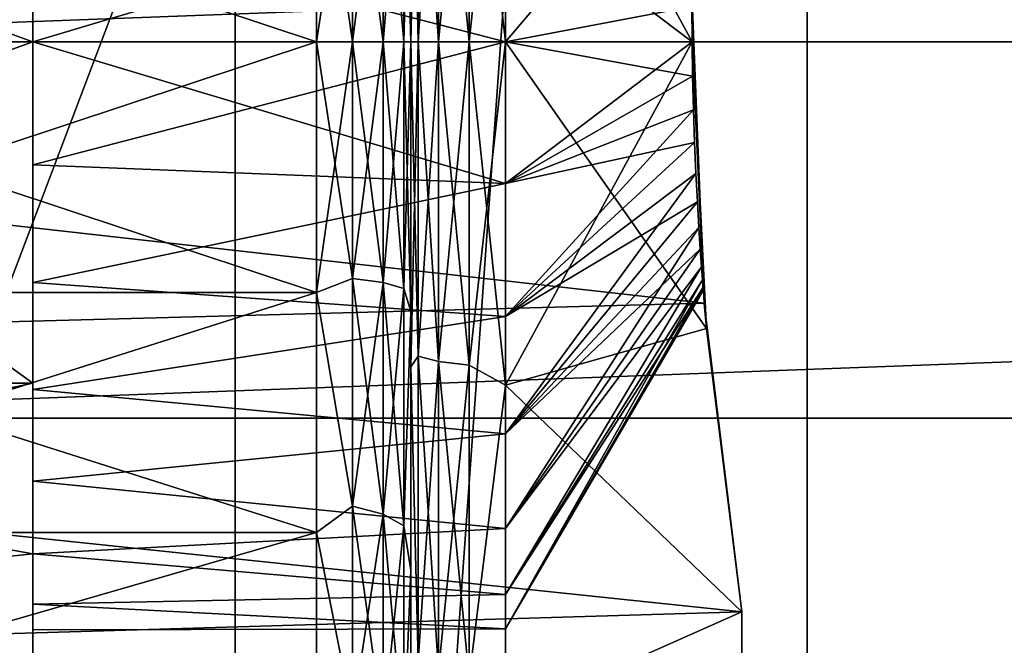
# Model space of a CAD drawing. Header units: metres. Extents: x -109 to 109, y -19 to 107.
# Tile 270 of 315: x 66.97 to 69.06, y 11.95 to 13.27. Entities that reach past the tile are written whole.
import ezdxf

# ---------------------------------------------------------------- set-up
doc = ezdxf.new("R2010")
doc.units = ezdxf.units.M
doc.layers.add('solid_21_412_310_XXX', color=7, linetype='CONTINUOUS')

msp = doc.modelspace()

# ---------------------------------------------------------------- linework, layer by layer
at = {"layer": 'solid_21_412_310_XXX'}
for points in [[(68.638618, 4.159486, 40.355), (68.638535, 22.292078, 40.355), (70.009521, 23.319054, 40.355)], [(70.009583, 3.132544, 40.355), (68.638618, 4.159486, 40.355), (70.009521, 23.319054, 40.355)], [(67.42791, 5.37108, 40.355), (67.427818, 21.080446, 40.355), (68.638535, 22.292078, 40.355)], [(68.638618, 4.159486, 40.355), (67.42791, 5.37108, 40.355), (68.638535, 22.292078, 40.355)], [(66.401894, 6.742917, 40.355), (66.89032, 20.412882, 40.355), (67.427818, 21.080446, 40.355)], [(67.42791, 5.37108, 40.355), (66.401894, 6.742917, 40.355), (67.427818, 21.080446, 40.355)], [(62.498146, 0.965167, -16.322948), (66.24247, 20.753584, -15.991887), (68.189705, 20.519022, -15.812044)], [(62.498146, 0.965167, -16.322948), (68.189705, 20.519022, -15.812044), (69.833221, 20.320616, -15.656162)], [(71.36982, 0.982973, -15.507031), (62.498146, 0.965167, -16.322948), (69.833221, 20.320616, -15.656162)], [(108.099518, 15.000281, 71.355003), (44.850693, 13.225817, 71.355003), (108.149307, 13.225817, 71.355003)], [(108.099518, 15.000281, 71.355003), (44.900478, 15.000278, 71.355003), (44.850693, 13.225817, 71.355003)], [(65.884048, 14.021696, 39.855), (65.854248, 13.225844, 39.855), (87.115952, 14.021641, 39.855)], [(65.854248, 13.225844, 39.855), (87.145752, 13.225789, 39.855), (87.115952, 14.021641, 39.855)], [(67, 12.504129, 54.605), (65, 13.947505, 54.605), (65, 12.504129, 54.605)], [(67, 13.225817, 54.605), (65, 13.947505, 54.605), (67, 12.504129, 54.605)], [(67, 13.225817, 54.605), (67, 13.947505, 54.605), (65, 13.947505, 54.605)], [(67, 13.947505, 57.105), (65, 12.504129, 57.105), (65, 13.947505, 57.105)], [(67, 13.225817, 57.105), (65, 12.504129, 57.105), (67, 13.947505, 57.105)], [(67, 13.485696, 57.077686), (67, 13.225817, 57.105), (67, 13.947505, 57.105)], [(67, 13.485696, 54.632313), (67, 13.947505, 54.605), (67, 13.225817, 54.605)], [(68, 13.951628, 51.972256), (68, 13.225817, 51.904999), (67.923462, 13.909083, 51.980003)], [(68, 13.951628, 59.737743), (67.923462, 13.225817, 59.789776), (68, 13.225817, 59.805)], [(68, 13.951628, 59.737743), (67.923462, 13.909083, 59.729996), (67.923462, 13.225817, 59.789776)], [(68, 13.951628, 51.972256), (68.394714, 13.225817, 51.904999), (68, 13.225817, 51.904999)], [(68.402596, 13.700275, 51.933598), (68.394714, 13.225817, 51.904999), (68, 13.951628, 51.972256)], [(68.402596, 13.700275, 59.776402), (68, 13.951628, 59.737743), (68, 13.225817, 59.805)], [(63.5, 13.225817, 59.855), (63.517979, 13.909299, 59.796173), (68.394073, 13.331939, 59.853596)], [(63.517975, 13.909232, 51.913815), (63.5, 13.225817, 51.855), (68.394073, 13.331939, 51.856403)], [(67.800003, 13.912943, 52.168499), (67.815163, 13.225817, 52.028614), (67.800003, 13.225817, 52.105)], [(67.800003, 13.795712, 53.1647), (67.800003, 13.912943, 52.168499), (67.800003, 13.225817, 52.105)], [(67.800003, 13.912943, 52.168499), (67.815163, 13.890262, 52.086746), (67.815163, 13.225817, 52.028614)], [(67.800003, 13.912923, 59.541504), (67.800003, 13.225817, 59.605), (67.815163, 13.890262, 59.623253)], [(67.800003, 13.225817, 58.605), (67.800003, 13.225817, 59.605), (67.800003, 13.912923, 59.541504)], [(67.800003, 13.795754, 58.545288), (67.800003, 13.225817, 58.605), (67.800003, 13.912923, 59.541504)], [(67.858521, 13.901545, 59.687244), (67.815163, 13.225817, 59.681385), (67.858521, 13.225817, 59.746365)], [(67.815163, 13.890262, 59.623253), (67.815163, 13.225817, 59.681385), (67.858521, 13.901545, 59.687244)], [(67.815163, 13.890262, 52.086746), (67.858521, 13.901545, 52.022755), (67.858521, 13.225817, 51.963638)], [(67.858521, 13.901545, 52.022755), (67.923462, 13.909083, 51.980003), (67.923462, 13.225817, 51.920223)], [(67.923462, 13.909083, 59.729996), (67.858521, 13.225817, 59.746365), (67.923462, 13.225817, 59.789776)], [(67.858521, 13.901545, 59.687244), (67.858521, 13.225817, 59.746365), (67.923462, 13.909083, 59.729996)], [(67.858521, 13.901545, 52.022755), (67.923462, 13.225817, 51.920223), (67.858521, 13.225817, 51.963638)], [(67.923462, 13.909083, 51.980003), (68, 13.225817, 51.904999), (67.923462, 13.225817, 51.920223)], [(67.815163, 13.890262, 59.623253), (67.800003, 13.225817, 59.605), (67.815163, 13.225817, 59.681385)], [(67.815163, 13.890262, 52.086746), (67.858521, 13.225817, 51.963638), (67.815163, 13.225817, 52.028614)], [(67.784836, 13.225817, 58.52861), (67.800003, 13.225817, 58.605), (67.800003, 13.795754, 58.545288)], [(67.784836, 13.747412, 58.477234), (67.784836, 13.225817, 58.52861), (67.800003, 13.795754, 58.545288)], [(67.784836, 13.747412, 53.232765), (67.800003, 13.795712, 53.1647), (67.800003, 13.225817, 53.105)], [(67.800003, 13.795712, 53.1647), (67.800003, 13.225817, 52.105), (67.800003, 13.225817, 53.105)], [(66, 13.755992, 53.360725), (67.599998, 13.755992, 53.360725), (67.599998, 13.225817, 53.305)], [(66, 13.225817, 53.305), (66, 13.755992, 53.360725), (67.599998, 13.225817, 53.305)], [(66, 13.225817, 58.404999), (67.599998, 13.225817, 58.404999), (67.599998, 13.755992, 58.349277)], [(66, 13.755992, 58.349277), (66, 13.225817, 58.404999), (67.599998, 13.755992, 58.349277)], [(67.599998, 13.755992, 53.360725), (67.676537, 13.225817, 53.289776), (67.599998, 13.225817, 53.305)], [(67.599998, 13.755992, 58.349277), (67.599998, 13.225817, 58.404999), (67.676537, 13.726268, 58.370934)], [(67.599998, 13.755992, 53.360725), (67.676537, 13.726268, 53.339066), (67.676537, 13.225817, 53.289776)], [(67.741478, 13.734736, 58.413509), (67.676537, 13.225817, 58.420223), (67.741478, 13.225817, 58.463634)], [(67.676537, 13.726268, 58.370934), (67.676537, 13.225817, 58.420223), (67.741478, 13.734736, 58.413509)], [(67.676537, 13.726268, 53.339066), (67.741478, 13.734736, 53.29649), (67.741478, 13.225817, 53.246365)], [(67.741478, 13.734736, 53.29649), (67.784836, 13.747412, 53.232765), (67.784836, 13.225817, 53.181393)], [(67.784836, 13.747412, 58.477234), (67.741478, 13.225817, 58.463634), (67.784836, 13.225817, 58.52861)], [(67.741478, 13.734736, 58.413509), (67.741478, 13.225817, 58.463634), (67.784836, 13.747412, 58.477234)], [(67.741478, 13.734736, 53.29649), (67.784836, 13.225817, 53.181393), (67.741478, 13.225817, 53.246365)], [(67.784836, 13.747412, 53.232765), (67.800003, 13.225817, 53.105), (67.784836, 13.225817, 53.181393)], [(67.676537, 13.726268, 58.370934), (67.599998, 13.225817, 58.404999), (67.676537, 13.225817, 58.420223)], [(67.676537, 13.726268, 53.339066), (67.741478, 13.225817, 53.246365), (67.676537, 13.225817, 53.289776)], [(68.402596, 13.700275, 59.776402), (68, 13.225817, 59.805), (68.394714, 13.225817, 59.805)], [(68.394073, 13.331939, 51.856403), (68.394714, 13.225817, 51.904999), (68.402596, 13.700275, 51.933598)], [(68.394073, 13.331939, 59.853596), (68.402596, 13.700275, 59.776402), (68.394714, 13.225817, 59.805)], [(68, 13.524934, 54.641315), (67, 13.485696, 54.632313), (67, 13.225817, 54.605)], [(68, 13.225817, 54.605), (68, 13.524934, 54.641315), (67, 13.225817, 54.605)], [(68, 13.524934, 57.068684), (68, 13.225817, 57.105), (67, 13.485696, 57.077686)], [(68.394714, 13.225817, 56.421329), (68, 13.225817, 57.105), (68, 13.524934, 57.068684)], [(68.394119, 13.300627, 56.417412), (68.394714, 13.225817, 56.421329), (68, 13.524934, 57.068684)], [(68.394119, 13.300583, 55.292576), (68, 13.524934, 54.641315), (68, 13.225817, 54.605)], [(68, 13.225817, 57.105), (67, 13.225817, 57.105), (67, 13.485696, 57.077686)], [(63.5, 13.225817, 51.855), (68.420517, 12.673247, 51.893349), (68.394073, 13.331939, 51.856403)], [(63.5, 13.225817, 59.855), (68.394073, 13.331939, 59.853596), (68.420517, 12.673247, 59.816654)], [(68.420517, 12.673247, 51.893349), (68.394714, 13.225817, 51.904999), (68.394073, 13.331939, 51.856403)], [(68.394073, 13.331939, 59.853596), (68.394714, 13.225817, 59.805), (68.420517, 12.673247, 59.816654)], [(68.394119, 13.300583, 55.292576), (68, 13.225817, 54.605), (68.394714, 13.225817, 55.28867)], [(68.394119, 13.300627, 56.417412), (68.394714, 13.225817, 55.28867), (68.394714, 13.225817, 56.421329)], [(68.394119, 13.300583, 55.292576), (68.394714, 13.225817, 55.28867), (68.394119, 13.300627, 56.417412)], [(44.850693, 13.225817, 71.355003), (45.026878, 9.890951, 71.355003), (108.149307, 13.225817, 71.355003)], [(45.026878, 9.890951, 71.355003), (108.101997, 11.496061, 71.355003), (108.149307, 13.225817, 71.355003)], [(63.5, 13.225817, 51.855), (63.517979, 12.542352, 51.913822), (68.420517, 12.673247, 51.893349)], [(63.517979, 12.542351, 59.796177), (63.5, 13.225817, 59.855), (68.420517, 12.673247, 59.816654)], [(67, 13.225817, 57.105), (67, 12.504129, 57.105), (65, 12.504129, 57.105)], [(65.854248, 13.225844, 39.855), (65.884048, 12.429993, 39.855), (87.145752, 13.225789, 39.855)], [(65.884048, 12.429993, 39.855), (87.115952, 12.429937, 39.855), (87.145752, 13.225789, 39.855)], [(66, 13.225817, 53.305), (67.599998, 13.225817, 53.305), (67.599998, 12.695642, 53.360725)], [(66, 12.695642, 53.360725), (66, 13.225817, 53.305), (67.599998, 12.695642, 53.360725)], [(66, 12.695642, 58.349277), (67.599998, 12.695642, 58.349277), (67.599998, 13.225817, 58.404999)], [(66, 12.695642, 58.349277), (67.599998, 13.225817, 58.404999), (66, 13.225817, 58.404999)], [(67, 12.965939, 57.077686), (67, 12.504129, 57.105), (67, 13.225817, 57.105)], [(68, 12.926701, 57.068684), (67, 12.965939, 57.077686), (67, 13.225817, 57.105)], [(68, 12.926701, 57.068684), (67, 13.225817, 57.105), (68, 13.225817, 57.105)], [(67, 12.965939, 54.632313), (67, 13.225817, 54.605), (67, 12.504129, 54.605)], [(68, 13.225817, 54.605), (67, 13.225817, 54.605), (67, 12.965939, 54.632313)], [(68, 12.926701, 54.641315), (68, 13.225817, 54.605), (67, 12.965939, 54.632313)], [(67.676537, 12.725367, 53.339066), (67.599998, 12.695642, 53.360725), (67.599998, 13.225817, 53.305)], [(67.676537, 13.225817, 53.289776), (67.676537, 12.725367, 53.339066), (67.599998, 13.225817, 53.305)], [(67.676537, 13.225817, 58.420223), (67.599998, 13.225817, 58.404999), (67.599998, 12.695642, 58.349277)], [(67.676537, 12.725367, 58.370934), (67.676537, 13.225817, 58.420223), (67.599998, 12.695642, 58.349277)], [(67.741478, 13.225817, 58.463634), (67.676537, 13.225817, 58.420223), (67.676537, 12.725367, 58.370934)], [(67.741478, 12.716898, 58.413509), (67.741478, 13.225817, 58.463634), (67.676537, 12.725367, 58.370934)], [(67.741478, 12.716898, 53.29649), (67.676537, 12.725367, 53.339066), (67.676537, 13.225817, 53.289776)], [(67.741478, 12.716898, 53.29649), (67.676537, 13.225817, 53.289776), (67.741478, 13.225817, 53.246365)], [(67.741478, 13.225817, 53.246365), (67.784836, 13.225817, 53.181393), (67.784836, 12.704222, 53.232765)], [(67.741478, 12.716898, 53.29649), (67.741478, 13.225817, 53.246365), (67.784836, 12.704222, 53.232765)], [(67.741478, 12.716898, 58.413509), (67.784836, 12.704222, 58.477234), (67.784836, 13.225817, 58.52861)], [(67.741478, 12.716898, 58.413509), (67.784836, 13.225817, 58.52861), (67.741478, 13.225817, 58.463634)], [(67.784836, 13.225817, 53.181393), (67.800003, 13.225817, 53.105), (67.800003, 12.65588, 53.164711)], [(67.784836, 12.704222, 53.232765), (67.784836, 13.225817, 53.181393), (67.800003, 12.65588, 53.164711)], [(67.784836, 12.704222, 58.477234), (67.800003, 12.655922, 58.5453), (67.800003, 13.225817, 58.605)], [(67.784836, 13.225817, 58.52861), (67.784836, 12.704222, 58.477234), (67.800003, 13.225817, 58.605)], [(67.815163, 12.561372, 52.086746), (67.800003, 12.538712, 52.168495), (67.800003, 13.225817, 52.105)], [(67.800003, 13.225817, 53.105), (67.800003, 13.225817, 52.105), (67.800003, 12.538712, 52.168495)], [(67.815163, 13.225817, 52.028614), (67.815163, 12.561372, 52.086746), (67.800003, 13.225817, 52.105)], [(67.800003, 12.65588, 53.164711), (67.800003, 13.225817, 53.105), (67.800003, 12.538712, 52.168495)], [(67.815163, 13.225817, 59.681385), (67.800003, 13.225817, 59.605), (67.800003, 12.538691, 59.5415)], [(67.800003, 12.655922, 58.5453), (67.800003, 12.538691, 59.5415), (67.800003, 13.225817, 59.605)], [(67.815163, 12.561372, 59.623253), (67.815163, 13.225817, 59.681385), (67.800003, 12.538691, 59.5415)], [(67.800003, 13.225817, 58.605), (67.800003, 12.655922, 58.5453), (67.800003, 13.225817, 59.605)], [(67.858521, 13.225817, 59.746365), (67.815163, 13.225817, 59.681385), (67.815163, 12.561372, 59.623253)], [(67.858521, 12.550089, 59.687244), (67.858521, 13.225817, 59.746365), (67.815163, 12.561372, 59.623253)], [(67.858521, 12.550089, 52.022755), (67.815163, 12.561372, 52.086746), (67.815163, 13.225817, 52.028614)], [(67.858521, 12.550089, 52.022755), (67.815163, 13.225817, 52.028614), (67.858521, 13.225817, 51.963638)], [(67.858521, 13.225817, 51.963638), (67.923462, 13.225817, 51.920223), (67.923462, 12.54255, 51.980003)], [(67.858521, 12.550089, 52.022755), (67.858521, 13.225817, 51.963638), (67.923462, 12.54255, 51.980003)], [(67.858521, 12.550089, 59.687244), (67.923462, 12.54255, 59.729996), (67.923462, 13.225817, 59.789776)], [(67.858521, 12.550089, 59.687244), (67.923462, 13.225817, 59.789776), (67.858521, 13.225817, 59.746365)], [(67.923462, 13.225817, 51.920223), (68, 13.225817, 51.904999), (68, 12.500007, 51.972256)], [(67.923462, 12.54255, 51.980003), (67.923462, 13.225817, 51.920223), (68, 12.500007, 51.972256)], [(67.923462, 12.54255, 59.729996), (68, 12.500007, 59.737743), (68, 13.225817, 59.805)], [(67.923462, 13.225817, 59.789776), (67.923462, 12.54255, 59.729996), (68, 13.225817, 59.805)], [(68, 13.225817, 51.904999), (68.394714, 13.225817, 51.904999), (68.424988, 12.620193, 51.951702)], [(68, 12.500007, 51.972256), (68, 13.225817, 51.904999), (68.424988, 12.620193, 51.951702)], [(68.394714, 13.225817, 59.805), (68, 13.225817, 59.805), (68, 12.500007, 59.737743)], [(68.424988, 12.620193, 59.758297), (68.394714, 13.225817, 59.805), (68, 12.500007, 59.737743)], [(68.39595, 13.153458, 56.414532), (68, 12.926701, 57.068684), (68, 13.225817, 57.105)], [(68.394714, 13.225817, 56.421329), (68.39595, 13.153458, 56.414532), (68, 13.225817, 57.105)], [(68.394714, 13.225817, 55.28867), (68, 13.225817, 54.605), (68, 12.926701, 54.641315)], [(68.39595, 13.153459, 55.295467), (68.394714, 13.225817, 55.28867), (68, 12.926701, 54.641315)], [(68.420517, 12.673247, 51.893349), (68.424988, 12.620193, 51.951702), (68.394714, 13.225817, 51.904999)], [(68.420517, 12.673247, 59.816654), (68.394714, 13.225817, 59.805), (68.424988, 12.620193, 59.758297)], [(68.394714, 13.225817, 56.421329), (68.394714, 13.225817, 55.28867), (68.39595, 13.153459, 55.295467)], [(68.394714, 13.225817, 56.421329), (68.39595, 13.153459, 55.295467), (68.39595, 13.153458, 56.414532)], [(68.397804, 13.081994, 55.312767), (68.39595, 13.153459, 55.295467), (68, 12.926701, 54.641315)], [(68.39595, 13.153458, 56.414532), (68.397804, 13.082005, 56.397236), (68, 12.926701, 57.068684)], [(68.39595, 13.153458, 56.414532), (68.39595, 13.153459, 55.295467), (68.397804, 13.081994, 55.312767)], [(68.39595, 13.153458, 56.414532), (68.397804, 13.081994, 55.312767), (68.397804, 13.082005, 56.397236)], [(68.397804, 13.082005, 56.397236), (68.400185, 13.013124, 56.36964), (68, 12.926701, 57.068684)], [(68.397804, 13.081994, 55.312767), (68, 12.926701, 54.641315), (68, 12.644904, 54.748184)], [(68.400185, 13.013112, 55.340366), (68.397804, 13.081994, 55.312767), (68, 12.644904, 54.748184)], [(68.397804, 13.082005, 56.397236), (68.397804, 13.081994, 55.312767), (68.400185, 13.013124, 56.36964)], [(68.400185, 13.013124, 56.36964), (68.397804, 13.081994, 55.312767), (68.400185, 13.013112, 55.340366)], [(68.400185, 13.013124, 56.36964), (68, 12.644904, 56.961815), (68, 12.926701, 57.068684)], [(68.400185, 13.013124, 56.36964), (68.402992, 12.947708, 56.331825), (68, 12.644904, 56.961815)], [(68.402992, 12.947701, 55.378178), (68.400185, 13.013112, 55.340366), (68, 12.644904, 54.748184)], [(68.400185, 13.013124, 56.36964), (68.400185, 13.013112, 55.340366), (68.402992, 12.947708, 56.331825)], [(68.402992, 12.947708, 56.331825), (68.400185, 13.013112, 55.340366), (68.402992, 12.947701, 55.378178)], [(67, 12.965939, 57.077686), (67, 12.717398, 56.996929), (67, 12.504129, 57.105)], [(67, 12.717398, 54.71307), (67, 12.965939, 54.632313), (67, 12.504129, 54.605)], [(68, 12.926701, 57.068684), (67, 12.717398, 56.996929), (67, 12.965939, 57.077686)], [(68, 12.926701, 54.641315), (67, 12.965939, 54.632313), (67, 12.717398, 54.71307)], [(68.402992, 12.947708, 56.331825), (68.406036, 12.88746, 56.284443), (68, 12.644904, 56.961815)], [(68.402992, 12.947701, 55.378178), (68, 12.644904, 54.748184), (68, 12.396897, 54.919376)], [(68.406036, 12.88745, 55.425568), (68.402992, 12.947701, 55.378178), (68, 12.396897, 54.919376)], [(68.402992, 12.947708, 56.331825), (68.402992, 12.947701, 55.378178), (68.406036, 12.88746, 56.284443)], [(68.406036, 12.88746, 56.284443), (68.402992, 12.947701, 55.378178), (68.406036, 12.88745, 55.425568)], [(68, 12.926701, 57.068684), (68, 12.644904, 56.961815), (67, 12.717398, 56.996929)], [(68, 12.644904, 54.748184), (68, 12.926701, 54.641315), (67, 12.717398, 54.71307)], [(68.406036, 12.88746, 56.284443), (68, 12.396897, 56.790623), (68, 12.644904, 56.961815)], [(68.406036, 12.88746, 56.284443), (68.409142, 12.833678, 56.22821), (68, 12.396897, 56.790623)], [(68.409142, 12.833672, 55.481796), (68.406036, 12.88745, 55.425568), (68, 12.396897, 54.919376)], [(68.406036, 12.88746, 56.284443), (68.406036, 12.88745, 55.425568), (68.409142, 12.833678, 56.22821)], [(68.409142, 12.833678, 56.22821), (68.406036, 12.88745, 55.425568), (68.409142, 12.833672, 55.481796)], [(68.409142, 12.833678, 56.22821), (68.412094, 12.787445, 56.16383), (68, 12.396897, 56.790623)], [(68.409142, 12.833672, 55.481796), (68, 12.396897, 54.919376), (68, 12.197099, 55.144901)], [(68.412094, 12.787438, 55.546181), (68.409142, 12.833672, 55.481796), (68, 12.197099, 55.144901)], [(68.409142, 12.833678, 56.22821), (68.409142, 12.833672, 55.481796), (68.412094, 12.787445, 56.16383)], [(68.412094, 12.787445, 56.16383), (68.409142, 12.833672, 55.481796), (68.412094, 12.787438, 55.546181)], [(68.412094, 12.787445, 56.16383), (68, 12.197099, 56.565098), (68, 12.396897, 56.790623)], [(68.412094, 12.787445, 56.16383), (68.414658, 12.750245, 56.092972), (68, 12.197099, 56.565098)], [(68.414658, 12.750239, 55.617043), (68.412094, 12.787438, 55.546181), (68, 12.197099, 55.144901)], [(68.412094, 12.787445, 56.16383), (68.412094, 12.787438, 55.546181), (68.414658, 12.750245, 56.092972)], [(68.414658, 12.750245, 56.092972), (68.412094, 12.787438, 55.546181), (68.414658, 12.750239, 55.617043)], [(68.414658, 12.750245, 56.092972), (68, 12.057047, 56.298256), (68, 12.197099, 56.565098)], [(68.414658, 12.750245, 56.092972), (68.416664, 12.722819, 56.016586), (68, 12.057047, 56.298256)], [(68.414658, 12.750239, 55.617043), (68, 12.197099, 55.144901), (68, 12.057047, 55.411743)], [(68.416664, 12.722816, 55.693424), (68.414658, 12.750239, 55.617043), (68, 12.057047, 55.411743)], [(68.414658, 12.750245, 56.092972), (68.414658, 12.750239, 55.617043), (68.416664, 12.722819, 56.016586)], [(68.416664, 12.722819, 56.016586), (68.414658, 12.750239, 55.617043), (68.416664, 12.722816, 55.693424)], [(67, 12.717398, 56.996929), (67, 12.491086, 56.866268), (67, 12.504129, 57.105)], [(67, 12.491086, 54.843731), (67, 12.717398, 54.71307), (67, 12.504129, 54.605)], [(68, 12.644904, 56.961815), (67, 12.491086, 56.866268), (67, 12.717398, 56.996929)], [(68, 12.644904, 54.748184), (67, 12.717398, 54.71307), (67, 12.491086, 54.843731)], [(67.676537, 12.725367, 53.339066), (67.676537, 12.244148, 53.485043), (67.599998, 12.695642, 53.360725)], [(67.676537, 12.244148, 58.224957), (67.676537, 12.725367, 58.370934), (67.599998, 12.695642, 58.349277)], [(67.741478, 12.716898, 58.413509), (67.676537, 12.725367, 58.370934), (67.676537, 12.244148, 58.224957)], [(67.741478, 12.227536, 53.444935), (67.676537, 12.244148, 53.485043), (67.676537, 12.725367, 53.339066)], [(67.741478, 12.716898, 53.29649), (67.741478, 12.227536, 53.444935), (67.676537, 12.725367, 53.339066)], [(67.741478, 12.227536, 58.265064), (67.741478, 12.716898, 58.413509), (67.676537, 12.244148, 58.224957)], [(67.741478, 12.716898, 53.29649), (67.784836, 12.704222, 53.232765), (67.784836, 12.202671, 53.384907)], [(67.741478, 12.716898, 53.29649), (67.784836, 12.202671, 53.384907), (67.741478, 12.227536, 53.444935)], [(67.741478, 12.227536, 58.265064), (67.784836, 12.704222, 58.477234), (67.741478, 12.716898, 58.413509)], [(68.416664, 12.722819, 56.016586), (68.417931, 12.706087, 55.936771), (68, 12.057047, 56.298256)], [(68.416664, 12.722816, 55.693424), (68, 12.057047, 55.411743), (68, 11.98493, 55.704334)], [(68.417931, 12.706085, 55.773243), (68.416664, 12.722816, 55.693424), (68, 11.98493, 55.704334)], [(68.416664, 12.722819, 56.016586), (68.416664, 12.722816, 55.693424), (68.417931, 12.706087, 55.936771)], [(68.417931, 12.706087, 55.936771), (68.416664, 12.722816, 55.693424), (68.417931, 12.706085, 55.773243)], [(66, 12.695642, 53.360725), (67.599998, 12.695642, 53.360725), (67.599998, 12.188639, 53.525459)], [(66, 12.188638, 53.525459), (66, 12.695642, 53.360725), (67.599998, 12.188639, 53.525459)], [(66, 12.188638, 58.18454), (67.599998, 12.188639, 58.18454), (67.599998, 12.695642, 58.349277)], [(66, 12.695642, 58.349277), (66, 12.188638, 58.18454), (67.599998, 12.695642, 58.349277)], [(67.676537, 12.244148, 53.485043), (67.599998, 12.188639, 53.525459), (67.599998, 12.695642, 53.360725)], [(67.676537, 12.244148, 58.224957), (67.599998, 12.695642, 58.349277), (67.599998, 12.188639, 58.18454)], [(67.741478, 12.227536, 58.265064), (67.784836, 12.202671, 58.325092), (67.784836, 12.704222, 58.477234)], [(67.784836, 12.202671, 53.384907), (67.784836, 12.704222, 53.232765), (67.800003, 12.65588, 53.164711)], [(67.784836, 12.704222, 58.477234), (67.784836, 12.202671, 58.325092), (67.800003, 12.655922, 58.5453)], [(68.417931, 12.706087, 55.936771), (68, 11.98493, 56.005665), (68, 12.057047, 56.298256)], [(68.417931, 12.706087, 55.936771), (68.418365, 12.700452, 55.855007), (68, 11.98493, 56.005665)], [(68.418365, 12.700452, 55.855007), (68.417931, 12.706085, 55.773243), (68, 11.98493, 55.704334)], [(68.418365, 12.700452, 55.855007), (68, 11.98493, 55.704334), (68, 11.98493, 56.005665)], [(68.417931, 12.706087, 55.936771), (68.417931, 12.706085, 55.773243), (68.418365, 12.700452, 55.855007)], [(63.517979, 12.542352, 51.913822), (68.5, 12.020665, 52.040867), (68.420517, 12.673247, 51.893349)], [(63.517979, 12.542351, 59.796177), (68.420517, 12.673247, 59.816654), (68.5, 12.020665, 59.669132)], [(68.420517, 12.673247, 51.893349), (68.5, 12.020665, 52.040867), (68.424988, 12.620193, 51.951702)], [(68.420517, 12.673247, 59.816654), (68.5, 12.020665, 59.616665), (68.5, 12.020665, 59.669132)], [(68.420517, 12.673247, 59.816654), (68.424988, 12.620193, 59.758297), (68.5, 12.020665, 59.616665)], [(68, 12.644904, 56.961815), (68, 12.396897, 56.790623), (67, 12.491086, 56.866268)], [(68, 12.396897, 54.919376), (68, 12.644904, 54.748184), (67, 12.491086, 54.843731)], [(67.784836, 12.202671, 58.325092), (67.800003, 12.108653, 58.367855), (67.800003, 12.655922, 58.5453)], [(67.784836, 12.202671, 53.384907), (67.800003, 12.65588, 53.164711), (67.800003, 12.108616, 53.342159)], [(67.800003, 12.655922, 58.5453), (67.800003, 12.108653, 58.367855), (67.800003, 12.538691, 59.5415)], [(67.800003, 12.108616, 53.342159), (67.800003, 12.65588, 53.164711), (67.800003, 12.538712, 52.168495)], [(68, 12.500007, 51.972256), (68.424988, 12.620193, 51.951702), (68.5, 12.020665, 52.093338)], [(68.424988, 12.620193, 59.758297), (68, 12.500007, 59.737743), (68.5, 12.020665, 59.616665)], [(68.424988, 12.620193, 51.951702), (68.5, 12.020665, 52.040867), (68.5, 12.020665, 52.093338)], [(67.815163, 12.561372, 52.086746), (67.815163, 11.917116, 52.259373), (67.800003, 12.538712, 52.168495)], [(67.815163, 11.917116, 59.450626), (67.815163, 12.561372, 59.623253), (67.800003, 12.538691, 59.5415)], [(67.858521, 12.550089, 59.687244), (67.815163, 12.561372, 59.623253), (67.815163, 11.917116, 59.450626)], [(67.858521, 11.894893, 52.198315), (67.815163, 11.917116, 52.259373), (67.815163, 12.561372, 52.086746)], [(67.858521, 12.550089, 52.022755), (67.858521, 11.894893, 52.198315), (67.815163, 12.561372, 52.086746)], [(63.517979, 12.542352, 51.913822), (63.570465, 11.874102, 52.090313), (68.5, 12.020665, 52.040867)], [(63.570465, 11.874098, 59.619686), (63.517979, 12.542351, 59.796177), (68.5, 12.020665, 59.669132)], [(67.858521, 11.894893, 59.511684), (67.858521, 12.550089, 59.687244), (67.815163, 11.917116, 59.450626)], [(67.858521, 12.550089, 52.022755), (67.923462, 12.54255, 51.980003), (67.923462, 11.880045, 52.15752)], [(67.858521, 12.550089, 52.022755), (67.923462, 11.880045, 52.15752), (67.858521, 11.894893, 52.198315)], [(67.858521, 11.894893, 59.511684), (67.923462, 12.54255, 59.729996), (67.858521, 12.550089, 59.687244)], [(67.858521, 11.894893, 59.511684), (67.923462, 11.880045, 59.552479), (67.923462, 12.54255, 59.729996)], [(67.923462, 11.880045, 52.15752), (67.923462, 12.54255, 51.980003), (68, 12.500007, 51.972256)], [(67.923462, 12.54255, 59.729996), (67.923462, 11.880045, 59.552479), (68, 12.500007, 59.737743)], [(67.815163, 11.917116, 52.259373), (67.800003, 11.872645, 52.357655), (67.800003, 12.538712, 52.168495)], [(67.800003, 12.108616, 53.342159), (67.800003, 12.538712, 52.168495), (67.800003, 11.872645, 52.357655)], [(67.815163, 11.917116, 59.450626), (67.800003, 12.538691, 59.5415), (67.800003, 11.872623, 59.352337)], [(67.800003, 12.108653, 58.367855), (67.800003, 11.872623, 59.352337), (67.800003, 12.538691, 59.5415)], [(63.574604, 11.782441, 55.855), (65, 12.475817, 57.055962), (67, 12.504129, 57.105)], [(67, 12.143285, 56.48), (63.574604, 11.782441, 55.855), (67, 12.504129, 57.105)], [(67, 11.782441, 55.855), (65, 12.504129, 54.605), (65, 12.475817, 54.654037)], [(67, 12.143285, 55.23), (65, 12.504129, 54.605), (67, 11.782441, 55.855)], [(67, 12.143285, 55.23), (67, 12.504129, 54.605), (65, 12.504129, 54.605)], [(67, 12.504129, 57.105), (65, 12.475817, 57.055962), (65, 12.504129, 57.105)], [(67, 12.296878, 56.691406), (67, 12.143285, 56.48), (67, 12.504129, 57.105)], [(67, 12.491086, 56.866268), (67, 12.296878, 56.691406), (67, 12.504129, 57.105)], [(67, 12.296878, 55.018597), (67, 12.504129, 54.605), (67, 12.143285, 55.23)], [(67, 12.296878, 55.018597), (67, 12.491086, 54.843731), (67, 12.504129, 54.605)], [(67.923462, 11.880045, 52.15752), (68, 12.500007, 51.972256), (68, 11.798912, 52.171734)], [(67.923462, 11.880045, 59.552479), (68, 11.798912, 59.538265), (68, 12.500007, 59.737743)], [(68, 11.798912, 52.171734), (68, 12.500007, 51.972256), (68.5, 12.020665, 52.093338)], [(68, 12.500007, 59.737743), (68, 11.798912, 59.538265), (68.5, 12.020665, 59.616665)], [(68, 12.396897, 56.790623), (67, 12.296878, 56.691406), (67, 12.491086, 56.866268)], [(68, 12.396897, 54.919376), (67, 12.491086, 54.843731), (67, 12.296878, 55.018597)], [(67, 11.782441, 55.855), (65, 12.475817, 54.654037), (63.574604, 11.782441, 55.855)], [(65.884048, 12.429993, 39.855), (65.973236, 11.638631, 39.855), (87.115952, 12.429937, 39.855)], [(65.973236, 11.638631, 39.855), (87.026756, 11.638575, 39.855), (87.115952, 12.429937, 39.855)], [(68, 12.396897, 56.790623), (68, 12.197099, 56.565098), (67, 12.296878, 56.691406)], [(68, 12.197099, 55.144901), (68, 12.396897, 54.919376), (67, 12.296878, 55.018597)], [(68, 12.197099, 56.565098), (67, 12.143285, 56.48), (67, 12.296878, 56.691406)], [(68, 12.197099, 55.144901), (67, 12.296878, 55.018597), (67, 12.143285, 55.23)], [(67.676537, 12.244148, 53.485043), (67.676537, 11.800654, 53.722095), (67.599998, 12.188639, 53.525459)], [(67.676537, 11.800654, 57.987907), (67.676537, 12.244148, 58.224957), (67.599998, 12.188639, 58.18454)], [(67.741478, 12.227536, 58.265064), (67.676537, 12.244148, 58.224957), (67.676537, 11.800654, 57.987907)], [(67.741478, 11.776538, 53.686001), (67.676537, 11.800654, 53.722095), (67.676537, 12.244148, 53.485043)], [(67.741478, 12.227536, 53.444935), (67.741478, 11.776538, 53.686001), (67.676537, 12.244148, 53.485043)], [(67.741478, 11.776538, 58.023998), (67.741478, 12.227536, 58.265064), (67.676537, 11.800654, 57.987907)], [(67.741478, 12.227536, 53.444935), (67.784836, 12.202671, 53.384907), (67.784836, 11.740439, 53.631977)], [(67.741478, 12.227536, 53.444935), (67.784836, 11.740439, 53.631977), (67.741478, 11.776538, 53.686001)], [(67.741478, 11.776538, 58.023998), (67.784836, 12.202671, 58.325092), (67.741478, 12.227536, 58.265064)], [(66, 12.188638, 53.525459), (67.599998, 12.188639, 53.525459), (67.599998, 11.726965, 53.792007)], [(66, 11.726965, 57.917995), (67.599998, 11.726965, 57.917992), (67.599998, 12.188639, 58.18454)], [(66, 12.188638, 58.18454), (66, 11.726965, 57.917995), (67.599998, 12.188639, 58.18454)], [(66, 11.726966, 53.792007), (66, 12.188638, 53.525459), (67.599998, 11.726965, 53.792007)], [(68, 12.197099, 56.565098), (68, 12.057047, 56.298256), (67, 12.143285, 56.48)], [(68, 12.057047, 55.411743), (68, 12.197099, 55.144901), (67, 12.143285, 55.23)], [(67.676537, 11.800654, 53.722095), (67.599998, 11.726965, 53.792007), (67.599998, 12.188639, 53.525459)], [(67.676537, 11.800654, 57.987907), (67.599998, 12.188639, 58.18454), (67.599998, 11.726965, 57.917992)], [(67.741478, 11.776538, 58.023998), (67.784836, 11.740439, 58.078026), (67.784836, 12.202671, 58.325092)], [(67.784836, 11.740439, 53.631977), (67.784836, 12.202671, 53.384907), (67.800003, 12.108616, 53.342159)], [(67.784836, 12.202671, 58.325092), (67.784836, 11.740439, 58.078026), (67.800003, 12.108653, 58.367855)], [(67, 12.143285, 56.48), (67, 11.782441, 55.855), (63.574604, 11.782441, 55.855)], [(67, 12.037, 56.241283), (67, 11.782441, 55.855), (67, 12.143285, 56.48)], [(67, 12.037, 55.468719), (67, 12.143285, 55.23), (67, 11.782441, 55.855)], [(68, 12.057047, 56.298256), (67, 12.037, 56.241283), (67, 12.143285, 56.48)], [(68, 12.057047, 55.411743), (67, 12.143285, 55.23), (67, 12.037, 55.468719)], [(67.784836, 11.740439, 58.078026), (67.800003, 11.610402, 58.080517), (67.800003, 12.108653, 58.367855)], [(67.784836, 11.740439, 53.631977), (67.800003, 12.108616, 53.342159), (67.800003, 11.610373, 53.629501)], [(67.800003, 12.108653, 58.367855), (67.800003, 11.610402, 58.080517), (67.800003, 11.872623, 59.352337)], [(67.800003, 11.610373, 53.629501), (67.800003, 12.108616, 53.342159), (67.800003, 11.872645, 52.357655)], [(68, 11.98493, 55.704334), (68, 12.057047, 55.411743), (67, 12.037, 55.468719)], [(68, 12.057047, 56.298256), (68, 11.98493, 56.005665), (67, 12.037, 56.241283)], [(63.570465, 11.874102, 52.090313), (68.5, 11.354906, 52.319511), (68.5, 12.020665, 52.040867)], [(63.570465, 11.874098, 59.619686), (68.5, 12.020665, 59.669132), (68.5, 11.354906, 59.390491)], [(67, 11.982666, 55.724339), (67, 12.037, 55.468719), (67, 11.782441, 55.855)], [(67, 12.037, 56.241283), (67, 11.982666, 55.985661), (67, 11.782441, 55.855)], [(68, 11.98493, 55.704334), (67, 12.037, 55.468719), (67, 11.982666, 55.724339)], [(68, 11.98493, 56.005665), (67, 11.982666, 55.985661), (67, 12.037, 56.241283)], [(68, 11.798912, 52.171734), (68.5, 12.020665, 52.093338), (68.5, 11.366324, 52.370064)], [(68, 11.798912, 59.538265), (68.5, 11.366323, 59.339935), (68.5, 12.020665, 59.616665)], [(68.5, 11.354906, 52.319511), (68.5, 12.020665, 52.093338), (68.5, 12.020665, 52.040867)], [(68.5, 11.354906, 52.319511), (68.5, 11.366324, 52.370064), (68.5, 12.020665, 52.093338)], [(68.5, 11.354906, 59.390491), (68.5, 12.020665, 59.616665), (68.5, 11.366323, 59.339935)], [(68.5, 11.354906, 59.390491), (68.5, 12.020665, 59.669132), (68.5, 12.020665, 59.616665)], [(68, 11.98493, 55.704334), (67, 11.982666, 55.724339), (67, 11.982666, 55.985661)], [(68, 11.98493, 56.005665), (68, 11.98493, 55.704334), (67, 11.982666, 55.985661)], [(67, 11.982666, 55.985661), (67, 11.982666, 55.724339), (67, 11.782441, 55.855)]]:
    msp.add_3dface(points, dxfattribs=at)

doc.saveas('drawing.dxf')
